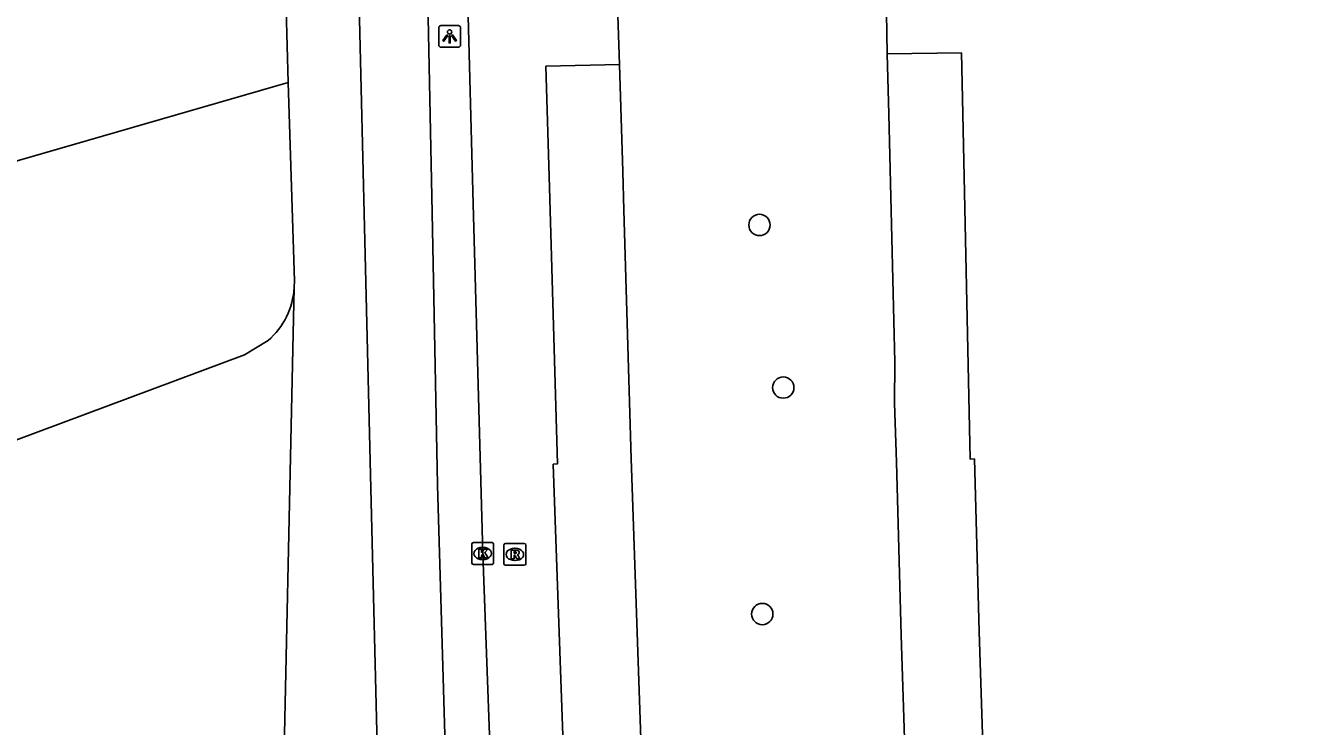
# Model space of a CAD drawing. Extents: x 158474 to 159560, y 388525 to 389605.
# Drawn here: x 159407.9 to 159466, y 389482.3 to 389514.5 of the extents above; entities that cross this region are included whole.
import ezdxf

# ---------------------------------------------------------------- set-up
doc = ezdxf.new("R2010")
doc.units = 0
for name, color, linetype in [('IMGEO_Berm_groen', 7, 'Continuous'), ('IMGEO_Boom', 7, 'Continuous'), ('IMGEO_Fietspad_gesloten', 7, 'Continuous'), ('IMGEO_Kolk', 7, 'Continuous'), ('IMGEO_Lichtpunt', 7, 'Continuous'), ('IMGEO_Loofbos', 7, 'Continuous'), ('IMGEO_OVBaan_gesloten', 7, 'Continuous'), ('IMGEO_Rijbaan_regionaal_gesloten', 7, 'Continuous'), ('IMGEO_Rioolput', 7, 'Continuous')]:
    doc.layers.add(name, color=color, linetype=linetype)

msp = doc.modelspace()

# ---------------------------------------------------------------- linework, layer by layer
at = {"layer": 'IMGEO_Berm_groen'}
for points in [[(159419.918, 389511.844), (159419.825, 389515.204), (159419.83, 389517.218)], [(159420.193, 389502.437), (159420.2, 389502.751), (159419.918, 389511.844)], [(159419.59, 389474.888), (159420.193, 389502.437)]]:
    msp.add_lwpolyline(points, dxfattribs=at)
at = {"layer": 'IMGEO_Boom'}
for centre in [(159441.516, 389505.307), (159442.606, 389497.849), (159441.642, 389487.458)]:
    msp.add_circle(centre, 0.489, dxfattribs=at)
at = {"layer": 'IMGEO_Fietspad_gesloten'}
for points in [[(159444.695, 389192.269), (159444.203, 389201.317), (159443.721, 389209.728), (159442.243, 389231.563), (159440.566, 389256.138), (159439.142, 389275.926), (159437.028, 389304.706), (159434.924, 389333.087), (159433.209, 389356.932), (159432.663, 389365.441), (159430.962, 389392.384), (159430.128, 389408.571), (159429.714, 389418.151), (159428.11, 389450.418), (159427.315, 389474.643), (159426.762, 389493.388), (159426.509, 389505.868), (159426.251, 389518.575)], [(159423.108, 389517.946), (159423.412, 389505.2), (159423.7, 389493.212), (159424.151, 389475.248)]]:
    msp.add_lwpolyline(points, dxfattribs=at)
at = {"layer": 'IMGEO_Kolk'}
for p, q in [((159428.33, 389489.811), (159428.33, 389490.663)), ((159428.405, 389490.737), (159429.257, 389490.737)), ((159429.331, 389490.663), (159429.331, 389489.811)), ((159428.818, 389490.517), (159428.843, 389490.517)), ((159429.257, 389489.737), (159428.405, 389489.737)), ((159428.841, 389489.957), (159428.816, 389489.957))]:
    msp.add_line(p, q, dxfattribs=at)
for points in [[(159428.33, 389489.811), (159428.33, 389490.663)], [(159428.405, 389490.737), (159429.257, 389490.737)], [(159429.331, 389490.663), (159429.331, 389489.811)], [(159428.651, 389490.437), (159428.774, 389490.437), (159428.774, 389490.286), (159428.904, 389490.437), (159429.068, 389490.437), (159428.922, 389490.286), (159429.075, 389490.037), (159428.923, 389490.037), (159428.838, 389490.201), (159428.774, 389490.134), (159428.774, 389490.037), (159428.651, 389490.037), (159428.651, 389490.437)], [(159429.257, 389489.737), (159428.405, 389489.737)]]:
    msp.add_lwpolyline(points, dxfattribs=at)
for centre, start, end in [((159428.407, 389490.661), 91.55205, 178.44795), ((159428.407, 389490.661), 91.55205, 178.44795), ((159429.255, 389490.661), 1.55205, 88.44795), ((159429.255, 389490.661), 1.55205, 88.44795), ((159428.407, 389489.813), 181.55205, 268.44795), ((159428.407, 389489.813), 181.55205, 268.44795), ((159429.255, 389489.813), 271.55205, 358.44795), ((159429.255, 389489.813), 271.55205, 358.44795)]:
    msp.add_arc(centre, 0.0765, start, end, dxfattribs=at)
for centre, major_axis, ratio, start_param, end_param in [((159428.817, 389490.237), (-0.387, 0.002), 0.722429, 4.712389, 7.853982), ((159428.842, 389490.237), (-0.39, 0.002), 0.717154, 1.570796, 4.712389)]:
    msp.add_ellipse(centre, major_axis=major_axis, ratio=ratio, start_param=start_param, end_param=end_param, dxfattribs=at)
at = {"layer": 'IMGEO_Lichtpunt'}
for p, q in [((159427.719, 389514.457), (159426.911, 389514.457)), ((159427.719, 389514.457), (159426.911, 389514.457)), ((159426.817, 389514.362), (159426.817, 389513.555)), ((159426.817, 389514.362), (159426.817, 389513.555)), ((159427.813, 389513.555), (159427.813, 389514.362)), ((159427.813, 389513.555), (159427.813, 389514.362)), ((159426.911, 389513.461), (159427.719, 389513.461)), ((159426.911, 389513.461), (159427.719, 389513.461))]:
    msp.add_line(p, q, dxfattribs=at)
for points in [[(159427.191, 389514.026), (159427.23, 389513.998), (159427.042, 389513.736), (159427.004, 389513.763), (159427.191, 389514.026)], [(159427.293, 389513.978), (159427.34, 389513.978), (159427.34, 389513.656), (159427.293, 389513.656), (159427.293, 389513.978)], [(159427.403, 389513.998), (159427.441, 389514.025), (159427.628, 389513.763), (159427.589, 389513.735), (159427.403, 389513.998)]]:
    msp.add_lwpolyline(points, dxfattribs=at)
msp.add_circle((159427.316, 389514.16), 0.0994, dxfattribs=at)
for centre, start, end in [((159426.911, 389514.362), 90, 180), ((159426.911, 389514.362), 90, 180), ((159427.719, 389514.362), 0, 90), ((159427.719, 389514.362), 0, 90), ((159426.911, 389513.555), 180, 270), ((159426.911, 389513.555), 180, 270), ((159427.719, 389513.555), 270, 0), ((159427.719, 389513.555), 270, 360)]:
    msp.add_arc(centre, 0.0946, start, end, dxfattribs=at)
at = {"layer": 'IMGEO_Loofbos'}
for points in [[(159044.693, 389409.404), (159100.13, 389426.379), (159113.31, 389430.197), (159137.191, 389437.453), (159185.076, 389451.313), (159202.744, 389456.232), (159219.754, 389460.745), (159272.307, 389475.399), (159283.316, 389477.102), (159374.598, 389500), (159398.295, 389505.777), (159405.948, 389507.3), (159406.779, 389507.685), (159407.498, 389508.253), (159419.918, 389511.844)], [(159048.044, 389398.653), (159057.977, 389401.751), (159088.444, 389411.764), (159123.892, 389422.896), (159157.102, 389432.084), (159183.417, 389439.014), (159225.608, 389449.127), (159265.344, 389458.348), (159298.725, 389466.422), (159315.887, 389470.794), (159372.32, 389485.759), (159389.379, 389489.7), (159395.9, 389491.353), (159402.182, 389493.477), (159417.916, 389499.35), (159418.993, 389500)]]:
    msp.add_lwpolyline(points, dxfattribs=at)
msp.add_arc((159416.648, 389502.669), 3.552, 311.30578, 356.26215, dxfattribs=at)
at = {"layer": 'IMGEO_OVBaan_gesloten'}
for points in [[(159447.371, 389513.151), (159450.773, 389513.203), (159450.817, 389511.114), (159451.169, 389494.567), (159451.364, 389494.572), (159451.586, 389486.657), (159451.872, 389477.677), (159452.231, 389468.621), (159452.606, 389459.88), (159453.024, 389450.735), (159453.497, 389441.831), (159454.229, 389428.474), (159454.709, 389419.463), (159455.709, 389401.512), (159456.745, 389383.516), (159457.832, 389365.558), (159458.907, 389347.596), (159459.489, 389338.669), (159460.138, 389329.675), (159460.798, 389320.766), (159462.236, 389302.757), (159464.879, 389271.098), (159465.996, 389257.78)], [(159447.371, 389513.151), (159447.438, 389510.385), (159447.714, 389499.02), (159447.701, 389497.13), (159447.799, 389494.423), (159448.004, 389486.485), (159448.294, 389477.475), (159448.651, 389468.489), (159449.022, 389459.654), (159449.437, 389450.675), (159449.926, 389441.726), (159450.672, 389428.191), (159451.155, 389419.217), (159452.141, 389401.253), (159453.188, 389383.221), (159454.267, 389365.293), (159455.343, 389347.27), (159455.933, 389338.361), (159456.576, 389329.28), (159457.234, 389320.414), (159458.683, 389302.364), (159461.317, 389270.868), (159462.413, 389257.635)], [(159435.104, 389512.671), (159431.726, 389512.587), (159431.888, 389507.029), (159432.257, 389494.344), (159432.064, 389494.333), (159432.987, 389468.176), (159433.916, 389445.596), (159434.506, 389432.221), (159434.967, 389423.321), (159435.45, 389414.586), (159436.596, 389396.211), (159437.704, 389378.518), (159438.855, 389360.362), (159440.082, 389342.434), (159441.344, 389324.477), (159442.637, 389306.519), (159444.003, 389288.48), (159445.864, 389266.502), (159446.792, 389258.024)], [(159452.146, 389244.331), (159451.513, 389248.857), (159449.904, 389262.075), (159449.045, 389270.997), (159447.563, 389288.851), (159446.202, 389306.754), (159444.87, 389324.774), (159443.618, 389342.795), (159442.401, 389360.642), (159441.279, 389378.681), (159440.159, 389396.511), (159439.042, 389414.768), (159438.526, 389423.535), (159438.055, 389432.454), (159437.448, 389445.812), (159436.538, 389468.425), (159435.628, 389494.592), (159435.302, 389505.983), (159435.25, 389507.754), (159435.104, 389512.671)]]:
    msp.add_lwpolyline(points, dxfattribs=at)
at = {"layer": 'IMGEO_Rijbaan_regionaal_gesloten'}
for points in [[(159447.254, 389519.791), (159447.371, 389513.151)], [(159428.052, 389518.864), (159428.128, 389516.041), (159428.394, 389506.275), (159428.831, 389490.237), (159429.584, 389469.844), (159429.943, 389460.414), (159430.422, 389449.451), (159430.845, 389439.311), (159431.402, 389428.051), (159432.498, 389407.699)], [(159435.104, 389512.671), (159434.939, 389517.649), (159434.936, 389517.742)]]:
    msp.add_lwpolyline(points, dxfattribs=at)
at = {"layer": 'IMGEO_Rioolput'}
for p, q in [((159429.805, 389489.769), (159429.805, 389490.621)), ((159429.88, 389490.695), (159430.732, 389490.695)), ((159430.806, 389490.621), (159430.806, 389489.769)), ((159430.293, 389490.475), (159430.318, 389490.475)), ((159430.732, 389489.695), (159429.88, 389489.695)), ((159430.316, 389489.915), (159430.291, 389489.915))]:
    msp.add_line(p, q, dxfattribs=at)
for points in [[(159429.805, 389489.769), (159429.805, 389490.621)], [(159429.88, 389490.695), (159430.732, 389490.695)], [(159430.806, 389490.621), (159430.806, 389489.769)], [(159430.394, 389490.393), (159430.142, 389490.395), (159430.142, 389489.995)], [(159430.142, 389489.995), (159430.266, 389489.995), (159430.266, 389490.157), (159430.277, 389490.157)], [(159430.32, 389490.314), (159430.266, 389490.314), (159430.266, 389490.233)], [(159430.266, 389490.233), (159430.318, 389490.233)], [(159430.324, 389490.128), (159430.395, 389489.995), (159430.535, 389489.995), (159430.47, 389490.121)], [(159430.732, 389489.695), (159429.88, 389489.695)]]:
    msp.add_lwpolyline(points, dxfattribs=at)
for centre, radius, start, end in [((159429.882, 389490.619), 0.0765, 91.55205, 178.44795), ((159429.882, 389490.619), 0.0765, 91.55205, 178.44795), ((159430.73, 389490.619), 0.0765, 1.55205, 88.44795), ((159430.73, 389490.619), 0.0765, 1.55205, 88.44795), ((159430.276, 389490.104), 0.0533, 26.02933, 88.69889), ((159430.302, 389490.422), 0.19, 274.7715, 282.96867), ((159430.326, 389490.218), 0.0964, 77.00612, 93.18647), ((159430.34, 389490.275), 0.0378, 276.66336, 79.67722), ((159430.393, 389490.283), 0.109, 350.36119, 89.41601), ((159430.391, 389490.283), 0.112, 277.58423, 350.98172), ((159430.375, 389490.068), 0.108, 29.51342, 73.79051), ((159429.882, 389489.771), 0.0765, 181.55205, 268.44795), ((159429.882, 389489.771), 0.0765, 181.55205, 268.44795), ((159430.73, 389489.771), 0.0765, 271.55205, 358.44795), ((159430.73, 389489.771), 0.0765, 271.55205, 358.44795)]:
    msp.add_arc(centre, radius, start, end, dxfattribs=at)
for centre, major_axis, ratio, start_param, end_param in [((159430.292, 389490.195), (-0.387, 0.002), 0.722429, 4.712389, 7.853982), ((159430.317, 389490.195), (-0.39, 0.002), 0.717154, 1.570796, 4.712389)]:
    msp.add_ellipse(centre, major_axis=major_axis, ratio=ratio, start_param=start_param, end_param=end_param, dxfattribs=at)

doc.saveas('drawing.dxf')
